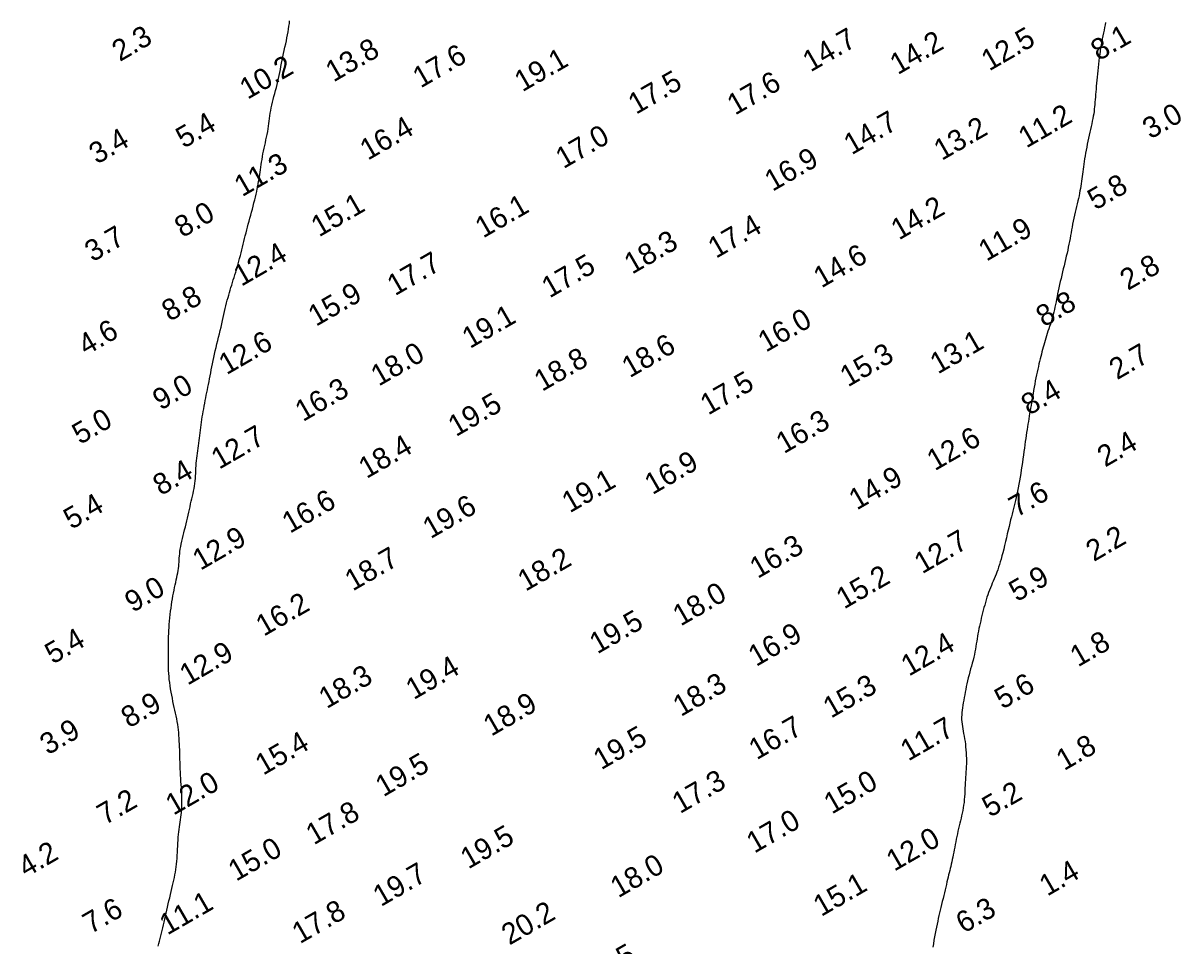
# Model space of a CAD drawing. Extents: x 3024098 to 3056816, y 418252 to 509144.
# Drawn here: x 3026808.4 to 3027082.4, y 422487.9 to 422706.3 of the extents above; entities that cross this region are included whole.
import ezdxf

# ---------------------------------------------------------------- set-up
doc = ezdxf.new("R2010")
doc.units = 0
doc.layers.add('V-CHAN-CONT-EL10', color=7, linetype='Continuous')
doc.layers.add('V-TOPO-SOUN-0911', color=7, linetype='Continuous')

msp = doc.modelspace()

# ---------------------------------------------------------------- linework, layer by layer
at = {"layer": 'V-CHAN-CONT-EL10'}
for points in [[(3026840.33, 422487.85), (3026840.49, 422488.44), (3026840.65, 422489.04), (3026840.82, 422489.65), (3026840.98, 422490.27), (3026841.14, 422490.89), (3026841.29, 422491.53), (3026841.45, 422492.19), (3026841.61, 422492.85), (3026841.76, 422493.54), (3026841.92, 422494.23), (3026842.08, 422494.93), (3026842.24, 422495.64), (3026842.4, 422496.36), (3026842.57, 422497.1), (3026842.74, 422497.83), (3026842.92, 422498.57), (3026843.1, 422499.31), (3026843.27, 422500.04), (3026843.45, 422500.77), (3026843.62, 422501.48), (3026843.78, 422502.18), (3026843.93, 422502.85), (3026844.08, 422503.5), (3026844.21, 422504.13), (3026844.34, 422504.76), (3026844.45, 422505.37), (3026844.55, 422505.99), (3026844.64, 422506.61), (3026844.72, 422507.26), (3026844.78, 422507.92), (3026844.83, 422508.61), (3026844.88, 422509.33), (3026844.91, 422510.05), (3026844.95, 422510.79), (3026844.98, 422511.52), (3026845.01, 422512.24), (3026845.06, 422512.95), (3026845.11, 422513.63), (3026845.17, 422514.28), (3026845.25, 422514.9), (3026845.33, 422515.49), (3026845.42, 422516.08), (3026845.5, 422516.65), (3026845.59, 422517.21), (3026845.67, 422517.78), (3026845.74, 422518.35), (3026845.81, 422518.92), (3026845.86, 422519.51), (3026845.9, 422520.11), (3026845.93, 422520.73), (3026845.95, 422521.35), (3026845.96, 422521.99), (3026845.96, 422522.64), (3026845.95, 422523.31), (3026845.93, 422523.99), (3026845.89, 422524.68), (3026845.85, 422525.39), (3026845.81, 422526.1), (3026845.76, 422526.83), (3026845.72, 422527.56), (3026845.67, 422528.3), (3026845.63, 422529.05), (3026845.6, 422529.8), (3026845.57, 422530.56), (3026845.54, 422531.31), (3026845.52, 422532.07), (3026845.5, 422532.81), (3026845.48, 422533.55), (3026845.46, 422534.28), (3026845.43, 422534.99), (3026845.4, 422535.69), (3026845.37, 422536.38), (3026845.33, 422537.05), (3026845.28, 422537.72), (3026845.23, 422538.38), (3026845.16, 422539.04), (3026845.08, 422539.69), (3026844.98, 422540.34), (3026844.87, 422541), (3026844.75, 422541.66), (3026844.62, 422542.33), (3026844.48, 422543), (3026844.33, 422543.68), (3026844.18, 422544.37), (3026844.02, 422545.07), (3026843.87, 422545.78), (3026843.72, 422546.51), (3026843.58, 422547.24), (3026843.44, 422547.98), (3026843.31, 422548.73), (3026843.2, 422549.48), (3026843.09, 422550.22), (3026843, 422550.96), (3026842.93, 422551.69), (3026842.88, 422552.4), (3026842.84, 422553.1), (3026842.81, 422553.79), (3026842.8, 422554.47), (3026842.79, 422555.13), (3026842.79, 422555.77), (3026842.79, 422556.4), (3026842.79, 422557.01), (3026842.79, 422557.6), (3026842.79, 422558.18), (3026842.78, 422558.76), (3026842.79, 422559.34), (3026842.79, 422559.93), (3026842.8, 422560.54), (3026842.82, 422561.17), (3026842.85, 422561.83), (3026842.88, 422562.53), (3026842.93, 422563.25), (3026842.99, 422564.01), (3026843.05, 422564.77), (3026843.13, 422565.55), (3026843.21, 422566.33), (3026843.3, 422567.1), (3026843.4, 422567.87), (3026843.51, 422568.61), (3026843.62, 422569.34), (3026843.74, 422570.05), (3026843.87, 422570.74), (3026843.99, 422571.42), (3026844.12, 422572.07), (3026844.25, 422572.72), (3026844.38, 422573.34), (3026844.51, 422573.95), (3026844.64, 422574.54), (3026844.76, 422575.11), (3026844.88, 422575.68), (3026844.98, 422576.22), (3026845.08, 422576.75), (3026845.16, 422577.27), (3026845.23, 422577.78), (3026845.27, 422578.27), (3026845.31, 422578.75), (3026845.34, 422579.23), (3026845.37, 422579.72), (3026845.41, 422580.21), (3026845.45, 422580.72), (3026845.51, 422581.26), (3026845.59, 422581.82), (3026845.69, 422582.41), (3026845.82, 422583.02), (3026845.96, 422583.67), (3026846.12, 422584.33), (3026846.28, 422585.01), (3026846.46, 422585.7), (3026846.63, 422586.4), (3026846.81, 422587.1), (3026846.97, 422587.79), (3026847.14, 422588.49), (3026847.29, 422589.18), (3026847.45, 422589.86), (3026847.6, 422590.54), (3026847.75, 422591.21), (3026847.9, 422591.86), (3026848.05, 422592.51), (3026848.19, 422593.14), (3026848.34, 422593.76), (3026848.48, 422594.37), (3026848.62, 422594.97), (3026848.74, 422595.57), (3026848.86, 422596.17), (3026848.96, 422596.76), (3026849.04, 422597.36), (3026849.11, 422597.96), (3026849.16, 422598.56), (3026849.2, 422599.16), (3026849.24, 422599.76), (3026849.27, 422600.37), (3026849.3, 422600.97), (3026849.34, 422601.57), (3026849.39, 422602.17), (3026849.44, 422602.76), (3026849.51, 422603.35), (3026849.59, 422603.93), (3026849.67, 422604.52), (3026849.75, 422605.11), (3026849.84, 422605.7), (3026849.92, 422606.29), (3026850, 422606.89), (3026850.07, 422607.5), (3026850.15, 422608.11), (3026850.21, 422608.73), (3026850.28, 422609.35), (3026850.35, 422609.98), (3026850.43, 422610.61), (3026850.51, 422611.24), (3026850.59, 422611.88), (3026850.69, 422612.51), (3026850.79, 422613.15), (3026850.9, 422613.79), (3026851.01, 422614.43), (3026851.13, 422615.07), (3026851.25, 422615.7), (3026851.38, 422616.34), (3026851.5, 422616.97), (3026851.63, 422617.61), (3026851.76, 422618.24), (3026851.88, 422618.88), (3026852.01, 422619.52), (3026852.14, 422620.16), (3026852.27, 422620.81), (3026852.4, 422621.47), (3026852.53, 422622.15), (3026852.66, 422622.83), (3026852.79, 422623.53), (3026852.93, 422624.24), (3026853.07, 422624.96), (3026853.21, 422625.7), (3026853.37, 422626.45), (3026853.53, 422627.21), (3026853.7, 422627.99), (3026853.88, 422628.78), (3026854.07, 422629.58), (3026854.26, 422630.38), (3026854.46, 422631.19), (3026854.66, 422632), (3026854.85, 422632.8), (3026855.05, 422633.6), (3026855.24, 422634.39), (3026855.42, 422635.16), (3026855.59, 422635.91), (3026855.76, 422636.65), (3026855.92, 422637.38), (3026856.08, 422638.09), (3026856.24, 422638.78), (3026856.4, 422639.45), (3026856.56, 422640.1), (3026856.72, 422640.73), (3026856.89, 422641.35), (3026857.06, 422641.96), (3026857.23, 422642.55), (3026857.41, 422643.15), (3026857.59, 422643.74), (3026857.77, 422644.33), (3026857.95, 422644.92), (3026858.14, 422645.53), (3026858.33, 422646.15), (3026858.53, 422646.77), (3026858.72, 422647.4), (3026858.91, 422648.04), (3026859.1, 422648.68), (3026859.28, 422649.33), (3026859.46, 422649.98), (3026859.64, 422650.64), (3026859.81, 422651.31), (3026859.97, 422651.97), (3026860.14, 422652.64), (3026860.3, 422653.32), (3026860.46, 422653.99), (3026860.63, 422654.66), (3026860.8, 422655.34), (3026860.97, 422656.01), (3026861.15, 422656.69), (3026861.33, 422657.37), (3026861.51, 422658.05), (3026861.7, 422658.74), (3026861.89, 422659.43), (3026862.08, 422660.14), (3026862.27, 422660.85), (3026862.46, 422661.57), (3026862.65, 422662.3), (3026862.84, 422663.03), (3026863.03, 422663.76), (3026863.21, 422664.47), (3026863.37, 422665.17), (3026863.53, 422665.85), (3026863.68, 422666.5), (3026863.81, 422667.12), (3026863.93, 422667.71), (3026864.04, 422668.28), (3026864.14, 422668.84), (3026864.23, 422669.39), (3026864.32, 422669.94), (3026864.41, 422670.5), (3026864.49, 422671.06), (3026864.58, 422671.64), (3026864.66, 422672.23), (3026864.75, 422672.84), (3026864.84, 422673.46), (3026864.94, 422674.09), (3026865.05, 422674.73), (3026865.17, 422675.38), (3026865.29, 422676.04), (3026865.43, 422676.7), (3026865.58, 422677.36), (3026865.73, 422678.02), (3026865.88, 422678.69), (3026866.02, 422679.35), (3026866.16, 422680), (3026866.29, 422680.65), (3026866.4, 422681.29), (3026866.5, 422681.92), (3026866.58, 422682.54), (3026866.66, 422683.16), (3026866.74, 422683.77), (3026866.81, 422684.39), (3026866.9, 422685.01), (3026867, 422685.64), (3026867.11, 422686.28), (3026867.25, 422686.93), (3026867.41, 422687.6), (3026867.58, 422688.28), (3026867.76, 422688.96), (3026867.95, 422689.66), (3026868.14, 422690.36), (3026868.33, 422691.06), (3026868.5, 422691.77), (3026868.67, 422692.48), (3026868.83, 422693.19), (3026868.98, 422693.91), (3026869.13, 422694.62), (3026869.28, 422695.35), (3026869.42, 422696.08), (3026869.57, 422696.82), (3026869.73, 422697.57), (3026869.89, 422698.34), (3026870.05, 422699.11), (3026870.22, 422699.88), (3026870.38, 422700.65), (3026870.54, 422701.41), (3026870.7, 422702.16), (3026870.85, 422702.89), (3026870.99, 422703.6), (3026871.11, 422704.28), (3026871.23, 422704.94), (3026871.32, 422705.59), (3026871.41, 422706.22), (3026871.48, 422706.85)], [(3027064.61, 422706.47), (3027064.49, 422705.9), (3027064.37, 422705.29), (3027064.24, 422704.67), (3027064.1, 422704.02), (3027063.96, 422703.34), (3027063.82, 422702.65), (3027063.68, 422701.94), (3027063.55, 422701.21), (3027063.43, 422700.47), (3027063.31, 422699.71), (3027063.2, 422698.95), (3027063.1, 422698.17), (3027063.01, 422697.4), (3027062.93, 422696.62), (3027062.85, 422695.85), (3027062.77, 422695.08), (3027062.69, 422694.32), (3027062.62, 422693.58), (3027062.55, 422692.84), (3027062.48, 422692.13), (3027062.41, 422691.42), (3027062.35, 422690.74), (3027062.29, 422690.08), (3027062.23, 422689.44), (3027062.18, 422688.83), (3027062.13, 422688.24), (3027062.09, 422687.66), (3027062.04, 422687.1), (3027061.99, 422686.55), (3027061.93, 422686.01), (3027061.86, 422685.45), (3027061.79, 422684.89), (3027061.69, 422684.32), (3027061.58, 422683.72), (3027061.46, 422683.1), (3027061.33, 422682.47), (3027061.18, 422681.83), (3027061.03, 422681.16), (3027060.88, 422680.49), (3027060.72, 422679.8), (3027060.57, 422679.11), (3027060.42, 422678.4), (3027060.27, 422677.7), (3027060.13, 422676.99), (3027060, 422676.29), (3027059.87, 422675.59), (3027059.75, 422674.9), (3027059.64, 422674.23), (3027059.53, 422673.58), (3027059.44, 422672.94), (3027059.35, 422672.33), (3027059.27, 422671.73), (3027059.19, 422671.14), (3027059.11, 422670.57), (3027059.04, 422670), (3027058.96, 422669.44), (3027058.89, 422668.89), (3027058.81, 422668.33), (3027058.72, 422667.77), (3027058.63, 422667.21), (3027058.53, 422666.64), (3027058.43, 422666.06), (3027058.31, 422665.47), (3027058.19, 422664.86), (3027058.05, 422664.23), (3027057.91, 422663.58), (3027057.75, 422662.92), (3027057.59, 422662.24), (3027057.43, 422661.55), (3027057.27, 422660.85), (3027057.11, 422660.15), (3027056.95, 422659.46), (3027056.8, 422658.76), (3027056.67, 422658.07), (3027056.54, 422657.39), (3027056.42, 422656.71), (3027056.3, 422656.04), (3027056.18, 422655.36), (3027056.05, 422654.67), (3027055.92, 422653.98), (3027055.78, 422653.29), (3027055.63, 422652.58), (3027055.47, 422651.86), (3027055.3, 422651.14), (3027055.13, 422650.41), (3027054.95, 422649.67), (3027054.77, 422648.92), (3027054.58, 422648.18), (3027054.4, 422647.43), (3027054.22, 422646.67), (3027054.05, 422645.92), (3027053.88, 422645.17), (3027053.71, 422644.43), (3027053.55, 422643.71), (3027053.4, 422642.99), (3027053.25, 422642.29), (3027053.12, 422641.62), (3027052.99, 422640.96), (3027052.87, 422640.33), (3027052.74, 422639.71), (3027052.62, 422639.11), (3027052.5, 422638.52), (3027052.37, 422637.94), (3027052.23, 422637.36), (3027052.08, 422636.79), (3027051.91, 422636.22), (3027051.73, 422635.66), (3027051.54, 422635.09), (3027051.35, 422634.53), (3027051.16, 422633.97), (3027050.96, 422633.41), (3027050.77, 422632.85), (3027050.6, 422632.3), (3027050.43, 422631.76), (3027050.27, 422631.22), (3027050.12, 422630.68), (3027049.97, 422630.14), (3027049.83, 422629.6), (3027049.69, 422629.06), (3027049.55, 422628.51), (3027049.42, 422627.96), (3027049.28, 422627.4), (3027049.13, 422626.83), (3027048.99, 422626.25), (3027048.84, 422625.65), (3027048.7, 422625.04), (3027048.55, 422624.41), (3027048.4, 422623.75), (3027048.26, 422623.07), (3027048.12, 422622.36), (3027047.97, 422621.63), (3027047.83, 422620.89), (3027047.69, 422620.14), (3027047.56, 422619.38), (3027047.43, 422618.64), (3027047.3, 422617.9), (3027047.18, 422617.18), (3027047.06, 422616.49), (3027046.95, 422615.82), (3027046.84, 422615.17), (3027046.73, 422614.53), (3027046.63, 422613.9), (3027046.53, 422613.28), (3027046.43, 422612.66), (3027046.33, 422612.03), (3027046.22, 422611.4), (3027046.12, 422610.76), (3027046.02, 422610.11), (3027045.92, 422609.44), (3027045.81, 422608.75), (3027045.71, 422608.04), (3027045.6, 422607.3), (3027045.49, 422606.54), (3027045.38, 422605.74), (3027045.27, 422604.92), (3027045.15, 422604.08), (3027045.03, 422603.22), (3027044.91, 422602.35), (3027044.78, 422601.47), (3027044.64, 422600.59), (3027044.51, 422599.72), (3027044.36, 422598.86), (3027044.21, 422598.01), (3027044.06, 422597.17), (3027043.9, 422596.36), (3027043.74, 422595.57), (3027043.58, 422594.8), (3027043.42, 422594.07), (3027043.27, 422593.36), (3027043.11, 422592.69), (3027042.95, 422592.05), (3027042.8, 422591.42), (3027042.64, 422590.78), (3027042.48, 422590.13), (3027042.31, 422589.46), (3027042.13, 422588.75), (3027041.95, 422587.99), (3027041.75, 422587.18), (3027041.55, 422586.31), (3027041.34, 422585.42), (3027041.13, 422584.51), (3027040.91, 422583.59), (3027040.7, 422582.69), (3027040.48, 422581.81), (3027040.28, 422580.98), (3027040.07, 422580.2), (3027039.87, 422579.47), (3027039.68, 422578.79), (3027039.48, 422578.15), (3027039.28, 422577.54), (3027039.08, 422576.96), (3027038.88, 422576.4), (3027038.67, 422575.86), (3027038.46, 422575.32), (3027038.24, 422574.8), (3027038.01, 422574.27), (3027037.79, 422573.75), (3027037.57, 422573.22), (3027037.35, 422572.69), (3027037.13, 422572.14), (3027036.92, 422571.59), (3027036.72, 422571.01), (3027036.53, 422570.42), (3027036.34, 422569.82), (3027036.17, 422569.21), (3027035.99, 422568.59), (3027035.82, 422567.97), (3027035.66, 422567.34), (3027035.5, 422566.72), (3027035.34, 422566.09), (3027035.19, 422565.47), (3027035.04, 422564.85), (3027034.89, 422564.23), (3027034.75, 422563.62), (3027034.62, 422563.01), (3027034.5, 422562.4), (3027034.39, 422561.8), (3027034.28, 422561.2), (3027034.18, 422560.6), (3027034.09, 422560), (3027034, 422559.39), (3027033.9, 422558.78), (3027033.79, 422558.16), (3027033.67, 422557.52), (3027033.54, 422556.88), (3027033.38, 422556.21), (3027033.22, 422555.53), (3027033.04, 422554.84), (3027032.85, 422554.15), (3027032.66, 422553.45), (3027032.47, 422552.74), (3027032.28, 422552.04), (3027032.11, 422551.34), (3027031.94, 422550.65), (3027031.78, 422549.97), (3027031.64, 422549.29), (3027031.5, 422548.63), (3027031.37, 422547.98), (3027031.25, 422547.33), (3027031.14, 422546.7), (3027031.02, 422546.07), (3027030.91, 422545.46), (3027030.81, 422544.86), (3027030.72, 422544.27), (3027030.64, 422543.69), (3027030.58, 422543.12), (3027030.54, 422542.56), (3027030.52, 422542.01), (3027030.52, 422541.46), (3027030.56, 422540.91), (3027030.62, 422540.37), (3027030.7, 422539.83), (3027030.8, 422539.28), (3027030.9, 422538.72), (3027031.01, 422538.15), (3027031.12, 422537.56), (3027031.23, 422536.95), (3027031.33, 422536.31), (3027031.41, 422535.66), (3027031.48, 422534.99), (3027031.55, 422534.32), (3027031.6, 422533.64), (3027031.63, 422532.96), (3027031.65, 422532.29), (3027031.66, 422531.63), (3027031.65, 422530.98), (3027031.63, 422530.35), (3027031.6, 422529.73), (3027031.56, 422529.11), (3027031.52, 422528.49), (3027031.48, 422527.87), (3027031.43, 422527.24), (3027031.39, 422526.59), (3027031.35, 422525.93), (3027031.32, 422525.26), (3027031.29, 422524.57), (3027031.25, 422523.89), (3027031.21, 422523.2), (3027031.16, 422522.52), (3027031.09, 422521.85), (3027031.01, 422521.2), (3027030.91, 422520.56), (3027030.8, 422519.94), (3027030.67, 422519.33), (3027030.53, 422518.72), (3027030.39, 422518.12), (3027030.24, 422517.53), (3027030.09, 422516.92), (3027029.94, 422516.31), (3027029.8, 422515.69), (3027029.66, 422515.06), (3027029.53, 422514.43), (3027029.4, 422513.79), (3027029.27, 422513.16), (3027029.14, 422512.52), (3027029.02, 422511.89), (3027028.89, 422511.27), (3027028.77, 422510.66), (3027028.65, 422510.07), (3027028.53, 422509.48), (3027028.42, 422508.91), (3027028.3, 422508.34), (3027028.18, 422507.79), (3027028.06, 422507.26), (3027027.94, 422506.73), (3027027.82, 422506.22), (3027027.7, 422505.71), (3027027.58, 422505.2), (3027027.46, 422504.69), (3027027.33, 422504.17), (3027027.2, 422503.63), (3027027.06, 422503.06), (3027026.92, 422502.47), (3027026.77, 422501.84), (3027026.61, 422501.18), (3027026.45, 422500.5), (3027026.29, 422499.81), (3027026.13, 422499.11), (3027025.96, 422498.41), (3027025.8, 422497.71), (3027025.64, 422497.02), (3027025.48, 422496.36), (3027025.32, 422495.71), (3027025.17, 422495.06), (3027025.01, 422494.41), (3027024.86, 422493.75), (3027024.71, 422493.07), (3027024.57, 422492.37), (3027024.42, 422491.64), (3027024.27, 422490.87), (3027024.13, 422490.08), (3027023.98, 422489.26), (3027023.84, 422488.42), (3027023.71, 422487.59)]]:
    msp.add_lwpolyline(points, dxfattribs=at)

# ---------------------------------------------------------------- texts
at = {"layer": 'V-TOPO-SOUN-0911'}
for s, p in [('2.3', (3026831.3, 422697.12)), ('14.7 ', (3026994.78, 422694.65)), ('14.2 ', (3027015.42, 422694)), ('12.5 ', (3027037.06, 422694.88)), ('8.1', (3027062.97, 422697.3)), ('13.8 ', (3026881.86, 422692.26)), ('17.6 ', (3026902.49, 422690.85)), ('19.1 ', (3026926.56, 422689.94)), ('10.2 ', (3026861.52, 422688.16)), ('17.5 ', (3026953.47, 422684.61)), ('17.6 ', (3026976.9, 422684.42)), ('5.4', (3026846.42, 422676.58)), ('14.7 ', (3027004.5, 422675.03)), ('11.2 ', (3027045.83, 422676.64)), ('3.0', (3027075.21, 422678.74)), ('16.4 ', (3026889.99, 422673.75)), ('13.2 ', (3027025.82, 422673.69)), ('3.4', (3026825.85, 422672.81)), ('17.0 ', (3026936.3, 422671.75)), ('11.3 ', (3026860.24, 422665.12)), ('16.9 ', (3026985.76, 422666.37)), ('5.8', (3027062.2, 422661.95)), ('8.0', (3026846.11, 422655.42)), ('15.1 ', (3026878.43, 422655.59)), ('16.1 ', (3026917.27, 422655.33)), ('14.2 ', (3027015.68, 422654.86)), ('17.4 ', (3026972.38, 422650.52)), ('3.7', (3026824.84, 422649.68)), ('11.9 ', (3027036.39, 422649.84)), ('18.3 ', (3026952.53, 422646.78)), ('12.4 ', (3026860.04, 422643.9)), ('17.7 ', (3026896.42, 422641.67)), ('14.6 ', (3026997.34, 422643.51)), ('17.5 ', (3026933, 422641.14)), ('2.8', (3027069.88, 422642.95)), ('8.8', (3026843.08, 422635.6)), ('15.9 ', (3026877.72, 422634.42)), ('8.8', (3027050, 422634.29)), ('19.1 ', (3026914.16, 422629.18)), ('16.0 ', (3026984.2, 422628.31)), ('4.6', (3026823.29, 422627.54)), ('12.6 ', (3026856.56, 422622.97)), ('13.1 ', (3027024.92, 422623.14)), ('18.0 ', (3026892.57, 422620.27)), ('18.6 ', (3026951.97, 422622.25)), ('15.3 ', (3027003.61, 422620.08)), ('2.7', (3027067.32, 422621.79)), ('18.8 ', (3026931.23, 422619.03)), ('9.0', (3026840.93, 422614.57)), ('16.3 ', (3026874.64, 422611.88)), ('17.5 ', (3026970.53, 422613.42)), ('8.4', (3027046.49, 422613.39)), ('19.5 ', (3026910.85, 422608.33)), ('5.0', (3026821.87, 422606.47)), ('16.3 ', (3026988.48, 422604.3)), ('12.7 ', (3026854.79, 422600.59)), ('18.4 ', (3026889.67, 422598.39)), ('12.6 ', (3027024.18, 422600.24)), ('2.4', (3027064.5, 422601.12)), ('8.4', (3026840.98, 422594.36)), ('16.9 ', (3026957.35, 422594.59)), ('19.1 ', (3026937.78, 422590.27)), ('14.9 ', (3027005.71, 422590.94)), ('7.6', (3027043.57, 422589.25)), ('5.4', (3026819.82, 422586.36)), ('16.6 ', (3026871.55, 422585.44)), ('19.6 ', (3026904.85, 422584.16)), ('12.9 ', (3026850.36, 422576.67)), ('12.7 ', (3027021.19, 422575.85)), ('2.2', (3027061.81, 422578.75)), ('16.3 ', (3026982.25, 422574.74)), ('18.7 ', (3026886.42, 422571.78)), ('18.2 ', (3026927.33, 422571.72)), ('15.2 ', (3027002.72, 422567.52)), ('5.9', (3027043.6, 422569.23)), ('9.0', (3026834.33, 422566.7)), ('18.0 ', (3026964.03, 422563.48)), ('16.2 ', (3026865.36, 422561.06)), ('19.5 ', (3026944.31, 422556.89)), ('5.4', (3026815.42, 422554.47)), ('16.9 ', (3026981.89, 422553.9)), ('12.4 ', (3027018.05, 422551.61)), ('1.8', (3027058.07, 422553.81)), ('12.9 ', (3026847.31, 422549.47)), ('19.4 ', (3026900.85, 422546.06)), ('18.3 ', (3026880.25, 422543.93)), ('18.3 ', (3026964.08, 422542.06)), ('15.3 ', (3026999.61, 422541.67)), ('5.6', (3027040.19, 422543.81)), ('8.9', (3026833.46, 422539.34)), ('18.9 ', (3026919.19, 422537.4)), ('3.9', (3026814.24, 422532.98)), ('19.5 ', (3026945.23, 422529.46)), ('16.7 ', (3026982.02, 422531.82)), ('11.7 ', (3027017.91, 422531.53)), ('15.4 ', (3026865.22, 422528.18)), ('1.8', (3027054.79, 422529.27)), ('19.5 ', (3026893.66, 422523.06)), ('12.0 ', (3026843.98, 422518.7)), ('17.3 ', (3026963.88, 422519.09)), ('15.0 ', (3026999.79, 422518.96)), ('5.2', (3027037.24, 422518.22)), ('7.2', (3026827.76, 422516.41)), ('17.8 ', (3026877.2, 422511.68)), ('17.0 ', (3026981.48, 422509.71)), ('19.5 ', (3026913.77, 422505.97)), ('12.0 ', (3027014.58, 422505.44)), ('4.2', (3026809.09, 422504.01)), ('15.0 ', (3026858.81, 422503.08)), ('19.7 ', (3026893.08, 422497.08)), ('18.0 ', (3026949.26, 422499.15)), ('1.4', (3027050.79, 422499.55)), ('15.1 ', (3026997.29, 422494.73)), ('7.6', (3026824.38, 422490.63)), ('11.1 ', (3026842.54, 422490.34)), ('6.3', (3027031.04, 422490.75)), ('17.8 ', (3026873.92, 422488.29)), ('20.2 ', (3026923.49, 422487.96)), ('19.5 ', (3026942.58, 422477.92))]:
    msp.add_text(s, height=5, rotation=30, dxfattribs=at).set_placement(p)

doc.saveas('drawing.dxf')
